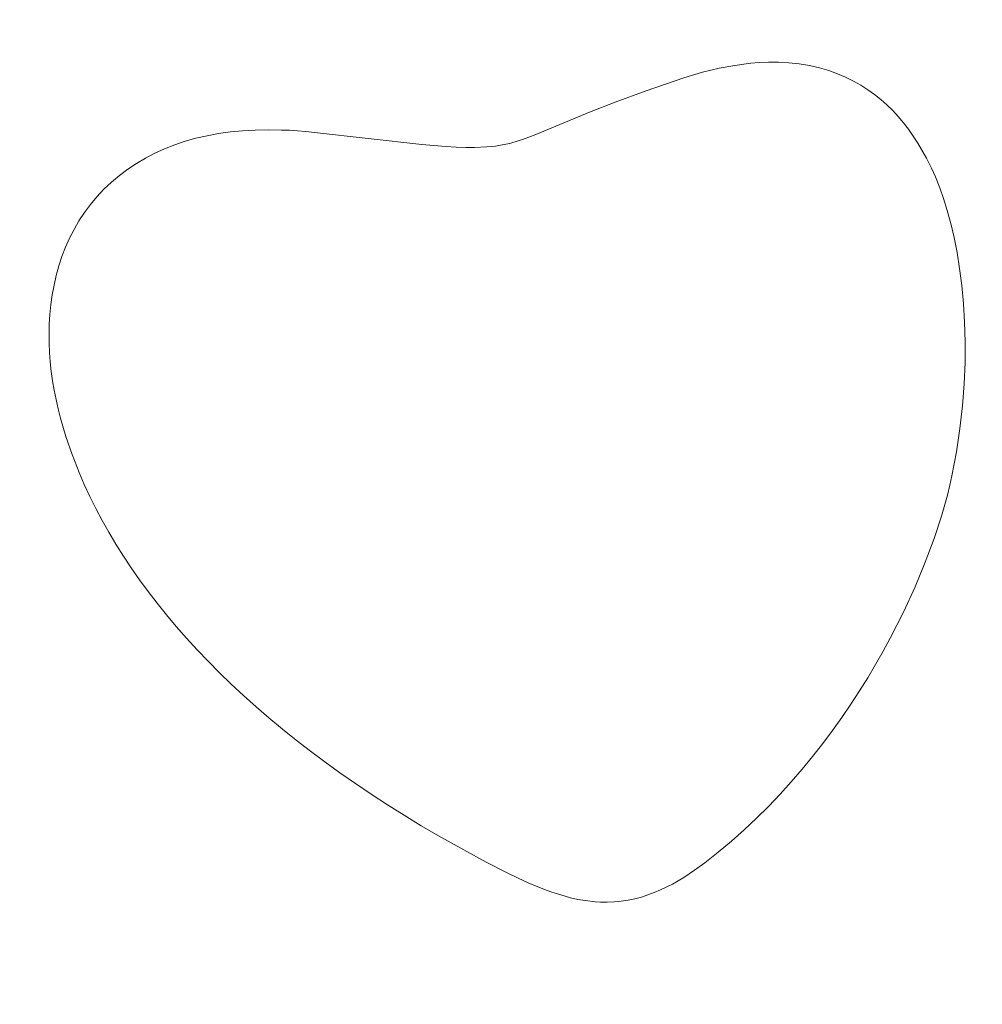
# Model space of a CAD drawing. Header units: millimetres. Extents: x -159 to 180, y -161 to 116.
# Tile 293 of 656: x -130.03 to -122.89, y 97.3 to 104.61. Entities that reach past the tile are written whole.
import ezdxf

# ---------------------------------------------------------------- set-up
doc = ezdxf.new("R2010")
doc.units = ezdxf.units.MM
doc.header["$MEASUREMENT"] = 0
doc.layers.add('Layer 1', color=7, linetype='Continuous')

msp = doc.modelspace()

# ---------------------------------------------------------------- linework, layer by layer
at = {"layer": 'Layer 1', "color": 18, "lineweight": 9}
for points, knots in [([(-158.5852, -104.074), (-158.5852, -104.074), (179.5952, -104.074), (179.5952, -104.074), (179.5952, -104.074), (179.5952, -104.074), (179.5952, 115.719), (179.5952, 115.719), (179.5952, 115.719), (179.5952, 115.719), (-158.5852, 115.719), (-158.5852, 115.719), (-158.5852, 115.719), (-158.5852, 115.719), (-158.5852, -104.074), (-158.5852, -104.074)], [0, 0, 0, 0, 0.2, 0.2, 0.2, 0.2, 0.4, 0.4, 0.4, 0.4, 0.6, 0.6, 0.6, 0.6, 1, 1, 1, 1]), ([(-53.028, 102.6565), (-53.028, 102.6565), (-53.028, 107.425), (-53.028, 107.425), (-53.028, 107.425), (-53.028, 107.425), (-57.7969, 107.425), (-57.7969, 107.425), (-57.7969, 107.425), (-57.7969, 107.425), (-57.7969, 110.425), (-57.7969, 110.425), (-57.7969, 110.425), (-57.7969, 110.425), (-65.7565, 110.425), (-65.7565, 110.425), (-65.7565, 110.425), (-65.7565, 110.425), (-65.7565, 107.425), (-65.7565, 107.425), (-65.7565, 107.425), (-65.7565, 107.425), (-73.4619, 107.425), (-73.4619, 107.425), (-73.4619, 107.425), (-73.4619, 107.425), (-73.4619, 110.425), (-73.4619, 110.425), (-73.4619, 110.425), (-73.4619, 110.425), (-81.4214, 110.425), (-81.4214, 110.425), (-81.4214, 110.425), (-81.4214, 110.425), (-81.4214, 107.425), (-81.4214, 107.425), (-81.4214, 107.425), (-81.4214, 107.425), (-89.1268, 107.425), (-89.1268, 107.425), (-89.1268, 107.425), (-89.1268, 107.425), (-89.1268, 110.425), (-89.1268, 110.425), (-89.1268, 110.425), (-89.1268, 110.425), (-97.0863, 110.425), (-97.0863, 110.425), (-97.0863, 110.425), (-97.0863, 110.425), (-97.0863, 107.425), (-97.0863, 107.425), (-97.0863, 107.425), (-97.0863, 107.425), (-104.7918, 107.425), (-104.7918, 107.425), (-104.7918, 107.425), (-104.7918, 107.425), (-104.7918, 110.425), (-104.7918, 110.425), (-104.7918, 110.425), (-104.7918, 110.425), (-112.7512, 110.425), (-112.7512, 110.425), (-112.7512, 110.425), (-112.7512, 110.425), (-112.7512, 107.425), (-112.7512, 107.425), (-112.7512, 107.425), (-112.7512, 107.425), (-120.4567, 107.425), (-120.4567, 107.425), (-120.4567, 107.425), (-120.4567, 107.425), (-120.4567, 110.425), (-120.4567, 110.425), (-120.4567, 110.425), (-120.4567, 110.425), (-128.4161, 110.425), (-128.4161, 110.425), (-128.4161, 110.425), (-128.4161, 110.425), (-128.4161, 107.425), (-128.4161, 107.425), (-128.4161, 107.425), (-128.4161, 107.425), (-136.1216, 107.425), (-136.1216, 107.425), (-136.1216, 107.425), (-136.1216, 107.425), (-136.1216, 110.425), (-136.1216, 110.425), (-136.1216, 110.425), (-136.1216, 110.425), (-144.0811, 110.425), (-144.0811, 110.425), (-144.0811, 110.425), (-144.0811, 110.425), (-144.0811, 107.425), (-144.0811, 107.425), (-144.0811, 107.425), (-144.0811, 107.425), (-148.85, 107.425), (-148.85, 107.425), (-148.85, 107.425), (-148.85, 107.425), (-148.85, 102.6565), (-148.85, 102.6565), (-148.85, 102.6565), (-148.85, 102.6565), (-151.85, 102.6565), (-151.85, 102.6565), (-151.85, 102.6565), (-151.85, 102.6565), (-151.85, 94.6965), (-151.85, 94.6965), (-151.85, 94.6965), (-151.85, 94.6965), (-148.85, 94.6965), (-148.85, 94.6965), (-148.85, 94.6965), (-148.85, 94.6965), (-148.85, 86.9914), (-148.85, 86.9914), (-148.85, 86.9914), (-148.85, 86.9914), (-151.85, 86.9914), (-151.85, 86.9914), (-151.85, 86.9914), (-151.85, 86.9914), (-151.85, 79.0315), (-151.85, 79.0315), (-151.85, 79.0315), (-151.85, 79.0315), (-148.85, 79.0315), (-148.85, 79.0315), (-148.85, 79.0315), (-148.85, 79.0315), (-148.85, 71.3264), (-148.85, 71.3264), (-148.85, 71.3264), (-148.85, 71.3264), (-151.85, 71.3264), (-151.85, 71.3264), (-151.85, 71.3264), (-151.85, 71.3264), (-151.85, 63.3664), (-151.85, 63.3664), (-151.85, 63.3664), (-151.85, 63.3664), (-148.85, 63.3664), (-148.85, 63.3664), (-148.85, 63.3664), (-148.85, 63.3664), (-148.85, 55.6614), (-148.85, 55.6614), (-148.85, 55.6614), (-148.85, 55.6614), (-151.85, 55.6614), (-151.85, 55.6614), (-151.85, 55.6614), (-151.85, 55.6614), (-151.85, 47.7024), (-151.85, 47.7024), (-151.85, 47.7024), (-151.85, 47.7024), (-148.85, 47.7024), (-148.85, 47.7024), (-148.85, 47.7024), (-148.85, 47.7024), (-148.85, 39.9963), (-148.85, 39.9963), (-148.85, 39.9963), (-148.85, 39.9963), (-151.85, 39.9963), (-151.85, 39.9963), (-151.85, 39.9963), (-151.85, 39.9963), (-151.85, 32.0364), (-151.85, 32.0364), (-151.85, 32.0364), (-151.85, 32.0364), (-148.85, 32.0364), (-148.85, 32.0364), (-148.85, 32.0364), (-148.85, 32.0364), (-148.85, 24.3313), (-148.85, 24.3313), (-148.85, 24.3313), (-148.85, 24.3313), (-151.85, 24.3313), (-151.85, 24.3313), (-151.85, 24.3313), (-151.85, 24.3313), (-151.85, 16.3723), (-151.85, 16.3723), (-151.85, 16.3723), (-151.85, 16.3723), (-148.85, 16.3723), (-148.85, 16.3723), (-148.85, 16.3723), (-148.85, 16.3723), (-148.85, 11.6028), (-148.85, 11.6028), (-148.85, 11.6028), (-148.85, 11.6028), (-144.0811, 11.6028), (-144.0811, 11.6028), (-144.0811, 11.6028), (-144.0811, 11.6028), (-144.0811, 8.6028), (-144.0811, 8.6028), (-144.0811, 8.6028), (-144.0811, 8.6028), (-136.1216, 8.6028), (-136.1216, 8.6028), (-136.1216, 8.6028), (-136.1216, 8.6028), (-136.1216, 11.6028), (-136.1216, 11.6028), (-136.1216, 11.6028), (-136.1216, 11.6028), (-128.4161, 11.6028), (-128.4161, 11.6028), (-128.4161, 11.6028), (-128.4161, 11.6028), (-128.4161, 8.6028), (-128.4161, 8.6028), (-128.4161, 8.6028), (-128.4161, 8.6028), (-120.4567, 8.6028), (-120.4567, 8.6028), (-120.4567, 8.6028), (-120.4567, 8.6028), (-120.4567, 11.6028), (-120.4567, 11.6028), (-120.4567, 11.6028), (-120.4567, 11.6028), (-112.7512, 11.6028), (-112.7512, 11.6028), (-112.7512, 11.6028), (-112.7512, 11.6028), (-112.7512, 8.6028), (-112.7512, 8.6028), (-112.7512, 8.6028), (-112.7512, 8.6028), (-104.7918, 8.6028), (-104.7918, 8.6028), (-104.7918, 8.6028), (-104.7918, 8.6028), (-104.7918, 11.6028), (-104.7918, 11.6028), (-104.7918, 11.6028), (-104.7918, 11.6028), (-97.0863, 11.6028), (-97.0863, 11.6028), (-97.0863, 11.6028), (-97.0863, 11.6028), (-97.0863, 8.6028), (-97.0863, 8.6028), (-97.0863, 8.6028), (-97.0863, 8.6028), (-89.1268, 8.6028), (-89.1268, 8.6028), (-89.1268, 8.6028), (-89.1268, 8.6028), (-89.1268, 11.6028), (-89.1268, 11.6028), (-89.1268, 11.6028), (-89.1268, 11.6028), (-81.4214, 11.6028), (-81.4214, 11.6028), (-81.4214, 11.6028), (-81.4214, 11.6028), (-81.4214, 8.6028), (-81.4214, 8.6028), (-81.4214, 8.6028), (-81.4214, 8.6028), (-73.4619, 8.6028), (-73.4619, 8.6028), (-73.4619, 8.6028), (-73.4619, 8.6028), (-73.4619, 11.6028), (-73.4619, 11.6028), (-73.4619, 11.6028), (-73.4619, 11.6028), (-65.7565, 11.6028), (-65.7565, 11.6028), (-65.7565, 11.6028), (-65.7565, 11.6028), (-65.7565, 8.6028), (-65.7565, 8.6028), (-65.7565, 8.6028), (-65.7565, 8.6028), (-57.7969, 8.6028), (-57.7969, 8.6028), (-57.7969, 8.6028), (-57.7969, 8.6028), (-57.7969, 11.6028), (-57.7969, 11.6028), (-57.7969, 11.6028), (-57.7969, 11.6028), (-53.028, 11.6028), (-53.028, 11.6028), (-53.028, 11.6028), (-53.028, 11.6028), (-53.028, 16.3723), (-53.028, 16.3723), (-53.028, 16.3723), (-53.028, 16.3723), (-50.028, 16.3723), (-50.028, 16.3723), (-50.028, 16.3723), (-50.028, 16.3723), (-50.028, 24.3313), (-50.028, 24.3313), (-50.028, 24.3313), (-50.028, 24.3313), (-53.028, 24.3313), (-53.028, 24.3313), (-53.028, 24.3313), (-53.028, 24.3313), (-53.028, 32.0364), (-53.028, 32.0364), (-53.028, 32.0364), (-53.028, 32.0364), (-50.028, 32.0364), (-50.028, 32.0364), (-50.028, 32.0364), (-50.028, 32.0364), (-50.028, 39.9963), (-50.028, 39.9963), (-50.028, 39.9963), (-50.028, 39.9963), (-53.028, 39.9963), (-53.028, 39.9963), (-53.028, 39.9963), (-53.028, 39.9963), (-53.028, 47.7024), (-53.028, 47.7024), (-53.028, 47.7024), (-53.028, 47.7024), (-50.028, 47.7024), (-50.028, 47.7024), (-50.028, 47.7024), (-50.028, 47.7024), (-50.028, 55.6614), (-50.028, 55.6614), (-50.028, 55.6614), (-50.028, 55.6614), (-53.028, 55.6614), (-53.028, 55.6614), (-53.028, 55.6614), (-53.028, 55.6614), (-53.028, 63.3664), (-53.028, 63.3664), (-53.028, 63.3664), (-53.028, 63.3664), (-50.028, 63.3664), (-50.028, 63.3664), (-50.028, 63.3664), (-50.028, 63.3664), (-50.028, 71.3264), (-50.028, 71.3264), (-50.028, 71.3264), (-50.028, 71.3264), (-53.028, 71.3264), (-53.028, 71.3264), (-53.028, 71.3264), (-53.028, 71.3264), (-53.028, 79.0315), (-53.028, 79.0315), (-53.028, 79.0315), (-53.028, 79.0315), (-50.028, 79.0315), (-50.028, 79.0315), (-50.028, 79.0315), (-50.028, 79.0315), (-50.028, 86.9914), (-50.028, 86.9914), (-50.028, 86.9914), (-50.028, 86.9914), (-53.028, 86.9914), (-53.028, 86.9914), (-53.028, 86.9914), (-53.028, 86.9914), (-53.028, 94.6965), (-53.028, 94.6965), (-53.028, 94.6965), (-53.028, 94.6965), (-50.028, 94.6965), (-50.028, 94.6965), (-50.028, 94.6965), (-50.028, 94.6965), (-50.028, 102.6565), (-50.028, 102.6565), (-50.028, 102.6565), (-50.028, 102.6565), (-53.028, 102.6565), (-53.028, 102.6565)], [0, 0, 0, 0, 0.009901, 0.009901, 0.009901, 0.009901, 0.019802, 0.019802, 0.019802, 0.019802, 0.029703, 0.029703, 0.029703, 0.029703, 0.039604, 0.039604, 0.039604, 0.039604, 0.049505, 0.049505, 0.049505, 0.049505, 0.059406, 0.059406, 0.059406, 0.059406, 0.069307, 0.069307, 0.069307, 0.069307, 0.079208, 0.079208, 0.079208, 0.079208, 0.089109, 0.089109, 0.089109, 0.089109, 0.09901, 0.09901, 0.09901, 0.09901, 0.108911, 0.108911, 0.108911, 0.108911, 0.118812, 0.118812, 0.118812, 0.118812, 0.128713, 0.128713, 0.128713, 0.128713, 0.138614, 0.138614, 0.138614, 0.138614, 0.148515, 0.148515, 0.148515, 0.148515, 0.158416, 0.158416, 0.158416, 0.158416, 0.168317, 0.168317, 0.168317, 0.168317, 0.178218, 0.178218, 0.178218, 0.178218, 0.188119, 0.188119, 0.188119, 0.188119, 0.19802, 0.19802, 0.19802, 0.19802, 0.207921, 0.207921, 0.207921, 0.207921, 0.217822, 0.217822, 0.217822, 0.217822, 0.227723, 0.227723, 0.227723, 0.227723, 0.237624, 0.237624, 0.237624, 0.237624, 0.247525, 0.247525, 0.247525, 0.247525, 0.257426, 0.257426, 0.257426, 0.257426, 0.267327, 0.267327, 0.267327, 0.267327, 0.277228, 0.277228, 0.277228, 0.277228, 0.287129, 0.287129, 0.287129, 0.287129, 0.29703, 0.29703, 0.29703, 0.29703, 0.306931, 0.306931, 0.306931, 0.306931, 0.316832, 0.316832, 0.316832, 0.316832, 0.326733, 0.326733, 0.326733, 0.326733, 0.336634, 0.336634, 0.336634, 0.336634, 0.346535, 0.346535, 0.346535, 0.346535, 0.356436, 0.356436, 0.356436, 0.356436, 0.366337, 0.366337, 0.366337, 0.366337, 0.376238, 0.376238, 0.376238, 0.376238, 0.386139, 0.386139, 0.386139, 0.386139, 0.39604, 0.39604, 0.39604, 0.39604, 0.405941, 0.405941, 0.405941, 0.405941, 0.415842, 0.415842, 0.415842, 0.415842, 0.425743, 0.425743, 0.425743, 0.425743, 0.435644, 0.435644, 0.435644, 0.435644, 0.445545, 0.445545, 0.445545, 0.445545, 0.455446, 0.455446, 0.455446, 0.455446, 0.465347, 0.465347, 0.465347, 0.465347, 0.475248, 0.475248, 0.475248, 0.475248, 0.485149, 0.485149, 0.485149, 0.485149, 0.49505, 0.49505, 0.49505, 0.49505, 0.50495, 0.50495, 0.50495, 0.50495, 0.514851, 0.514851, 0.514851, 0.514851, 0.524752, 0.524752, 0.524752, 0.524752, 0.534653, 0.534653, 0.534653, 0.534653, 0.544554, 0.544554, 0.544554, 0.544554, 0.554455, 0.554455, 0.554455, 0.554455, 0.564356, 0.564356, 0.564356, 0.564356, 0.574257, 0.574257, 0.574257, 0.574257, 0.584158, 0.584158, 0.584158, 0.584158, 0.594059, 0.594059, 0.594059, 0.594059, 0.60396, 0.60396, 0.60396, 0.60396, 0.613861, 0.613861, 0.613861, 0.613861, 0.623762, 0.623762, 0.623762, 0.623762, 0.633663, 0.633663, 0.633663, 0.633663, 0.643564, 0.643564, 0.643564, 0.643564, 0.653465, 0.653465, 0.653465, 0.653465, 0.663366, 0.663366, 0.663366, 0.663366, 0.673267, 0.673267, 0.673267, 0.673267, 0.683168, 0.683168, 0.683168, 0.683168, 0.693069, 0.693069, 0.693069, 0.693069, 0.70297, 0.70297, 0.70297, 0.70297, 0.712871, 0.712871, 0.712871, 0.712871, 0.722772, 0.722772, 0.722772, 0.722772, 0.732673, 0.732673, 0.732673, 0.732673, 0.742574, 0.742574, 0.742574, 0.742574, 0.752475, 0.752475, 0.752475, 0.752475, 0.762376, 0.762376, 0.762376, 0.762376, 0.772277, 0.772277, 0.772277, 0.772277, 0.782178, 0.782178, 0.782178, 0.782178, 0.792079, 0.792079, 0.792079, 0.792079, 0.80198, 0.80198, 0.80198, 0.80198, 0.811881, 0.811881, 0.811881, 0.811881, 0.821782, 0.821782, 0.821782, 0.821782, 0.831683, 0.831683, 0.831683, 0.831683, 0.841584, 0.841584, 0.841584, 0.841584, 0.851485, 0.851485, 0.851485, 0.851485, 0.861386, 0.861386, 0.861386, 0.861386, 0.871287, 0.871287, 0.871287, 0.871287, 0.881188, 0.881188, 0.881188, 0.881188, 0.891089, 0.891089, 0.891089, 0.891089, 0.90099, 0.90099, 0.90099, 0.90099, 0.910891, 0.910891, 0.910891, 0.910891, 0.920792, 0.920792, 0.920792, 0.920792, 0.930693, 0.930693, 0.930693, 0.930693, 0.940594, 0.940594, 0.940594, 0.940594, 0.950495, 0.950495, 0.950495, 0.950495, 0.960396, 0.960396, 0.960396, 0.960396, 0.970297, 0.970297, 0.970297, 0.970297, 0.980198, 0.980198, 0.980198, 0.980198, 1, 1, 1, 1]), ([(-125.1062, 104.1731), (-125.1062, 104.1731), (-125.3857, 104.0784), (-125.3857, 104.0784), (-125.3857, 104.0784), (-125.3857, 104.0784), (-125.6172, 103.9944), (-125.6172, 103.9944), (-125.6172, 103.9944), (-125.6172, 103.9944), (-125.8075, 103.9192), (-125.8075, 103.9192), (-125.8075, 103.9192), (-125.8075, 103.9192), (-126.2053, 103.7532), (-126.2053, 103.7532), (-126.2053, 103.7532), (-126.2053, 103.7532), (-126.2559, 103.7336), (-126.2559, 103.7336), (-126.2559, 103.7336), (-126.2559, 103.7336), (-126.3042, 103.7161), (-126.3042, 103.7161), (-126.3042, 103.7161), (-126.3042, 103.7161), (-126.328, 103.7082), (-126.328, 103.7082), (-126.328, 103.7082), (-126.328, 103.7082), (-126.3514, 103.7004), (-126.3514, 103.7004), (-126.3514, 103.7004), (-126.3514, 103.7004), (-126.3749, 103.6946), (-126.3749, 103.6946), (-126.3749, 103.6946), (-126.3749, 103.6946), (-126.3983, 103.6877), (-126.3983, 103.6877), (-126.3983, 103.6877), (-126.3983, 103.6877), (-126.4535, 103.6763), (-126.4535, 103.6763), (-126.4535, 103.6763), (-126.4535, 103.6763), (-126.5048, 103.6675), (-126.5048, 103.6675), (-126.5048, 103.6675), (-126.5048, 103.6675), (-126.5684, 103.661), (-126.5684, 103.661), (-126.5684, 103.661), (-126.5684, 103.661), (-126.6602, 103.6565), (-126.6602, 103.6565), (-126.6602, 103.6565), (-126.6602, 103.6565), (-126.7244, 103.6565), (-126.7244, 103.6565), (-126.7244, 103.6565), (-126.7244, 103.6565), (-126.7946, 103.6594), (-126.7946, 103.6594), (-126.7946, 103.6594), (-126.7946, 103.6594), (-126.8717, 103.6633), (-126.8717, 103.6633), (-126.8717, 103.6633), (-126.8717, 103.6633), (-127.0504, 103.678), (-127.0504, 103.678), (-127.0504, 103.678), (-127.0504, 103.678), (-127.8473, 103.7678), (-127.8473, 103.7678), (-127.8473, 103.7678), (-127.8473, 103.7678), (-127.9099, 103.7746), (-127.9099, 103.7746), (-127.9099, 103.7746), (-127.9099, 103.7746), (-127.9716, 103.7795), (-127.9716, 103.7795), (-127.9716, 103.7795), (-127.9716, 103.7795), (-128.0322, 103.7844), (-128.0322, 103.7844), (-128.0322, 103.7844), (-128.0322, 103.7844), (-128.092, 103.7864), (-128.092, 103.7864), (-128.092, 103.7864), (-128.092, 103.7864), (-128.1907, 103.788), (-128.1907, 103.788), (-128.1907, 103.788), (-128.1907, 103.788), (-128.2866, 103.7861), (-128.2866, 103.7861), (-128.2866, 103.7861), (-128.2866, 103.7861), (-128.3798, 103.7808), (-128.3798, 103.7808), (-128.3798, 103.7808), (-128.3798, 103.7808), (-128.4704, 103.7721), (-128.4704, 103.7721), (-128.4704, 103.7721), (-128.4704, 103.7721), (-128.5582, 103.7599), (-128.5582, 103.7599), (-128.5582, 103.7599), (-128.5582, 103.7599), (-128.6434, 103.7443), (-128.6434, 103.7443), (-128.6434, 103.7443), (-128.6434, 103.7443), (-128.726, 103.7253), (-128.726, 103.7253), (-128.726, 103.7253), (-128.726, 103.7253), (-128.8059, 103.7029), (-128.8059, 103.7029), (-128.8059, 103.7029), (-128.8059, 103.7029), (-128.8832, 103.677), (-128.8832, 103.677), (-128.8832, 103.677), (-128.8832, 103.677), (-128.9579, 103.6477), (-128.9579, 103.6477), (-128.9579, 103.6477), (-128.9579, 103.6477), (-129.0299, 103.615), (-129.0299, 103.615), (-129.0299, 103.615), (-129.0299, 103.615), (-129.0994, 103.5788), (-129.0994, 103.5788), (-129.0994, 103.5788), (-129.0994, 103.5788), (-129.1663, 103.5393), (-129.1663, 103.5393), (-129.1663, 103.5393), (-129.1663, 103.5393), (-129.2306, 103.4963), (-129.2306, 103.4963), (-129.2306, 103.4963), (-129.2306, 103.4963), (-129.2923, 103.4499), (-129.2923, 103.4499), (-129.2923, 103.4499), (-129.2923, 103.4499), (-129.3515, 103.4001), (-129.3515, 103.4001), (-129.3515, 103.4001), (-129.3515, 103.4001), (-129.4077, 103.3471), (-129.4077, 103.3471), (-129.4077, 103.3471), (-129.4077, 103.3471), (-129.4599, 103.2916), (-129.4599, 103.2916), (-129.4599, 103.2916), (-129.4599, 103.2916), (-129.5081, 103.2339), (-129.5081, 103.2339), (-129.5081, 103.2339), (-129.5081, 103.2339), (-129.5525, 103.174), (-129.5525, 103.174), (-129.5525, 103.174), (-129.5525, 103.174), (-129.5931, 103.1121), (-129.5931, 103.1121), (-129.5931, 103.1121), (-129.5931, 103.1121), (-129.63, 103.0484), (-129.63, 103.0484), (-129.63, 103.0484), (-129.63, 103.0484), (-129.6633, 102.983), (-129.6633, 102.983), (-129.6633, 102.983), (-129.6633, 102.983), (-129.6931, 102.9162), (-129.6931, 102.9162), (-129.6931, 102.9162), (-129.6931, 102.9162), (-129.7194, 102.848), (-129.7194, 102.848), (-129.7194, 102.848), (-129.7194, 102.848), (-129.7424, 102.7785), (-129.7424, 102.7785), (-129.7424, 102.7785), (-129.7424, 102.7785), (-129.762, 102.7081), (-129.762, 102.7081), (-129.762, 102.7081), (-129.762, 102.7081), (-129.7784, 102.6367), (-129.7784, 102.6367), (-129.7784, 102.6367), (-129.7784, 102.6367), (-129.7917, 102.5646), (-129.7917, 102.5646), (-129.7917, 102.5646), (-129.7917, 102.5646), (-129.802, 102.4919), (-129.802, 102.4919), (-129.802, 102.4919), (-129.802, 102.4919), (-129.8093, 102.4188), (-129.8093, 102.4188), (-129.8093, 102.4188), (-129.8093, 102.4188), (-129.8137, 102.3454), (-129.8137, 102.3454), (-129.8137, 102.3454), (-129.8137, 102.3454), (-129.8153, 102.2757), (-129.8153, 102.2757), (-129.8153, 102.2757), (-129.8153, 102.2757), (-129.8146, 102.2058), (-129.8146, 102.2058), (-129.8146, 102.2058), (-129.8146, 102.2058), (-129.8114, 102.1359), (-129.8114, 102.1359), (-129.8114, 102.1359), (-129.8114, 102.1359), (-129.8061, 102.066), (-129.8061, 102.066), (-129.8061, 102.066), (-129.8061, 102.066), (-129.7985, 101.9961), (-129.7985, 101.9961), (-129.7985, 101.9961), (-129.7985, 101.9961), (-129.7889, 101.9264), (-129.7889, 101.9264), (-129.7889, 101.9264), (-129.7889, 101.9264), (-129.7772, 101.8568), (-129.7772, 101.8568), (-129.7772, 101.8568), (-129.7772, 101.8568), (-129.7635, 101.7875), (-129.7635, 101.7875), (-129.7635, 101.7875), (-129.7635, 101.7875), (-129.748, 101.7184), (-129.748, 101.7184), (-129.748, 101.7184), (-129.748, 101.7184), (-129.7306, 101.6495), (-129.7306, 101.6495), (-129.7306, 101.6495), (-129.7306, 101.6495), (-129.6908, 101.513), (-129.6908, 101.513), (-129.6908, 101.513), (-129.6908, 101.513), (-129.6445, 101.3783), (-129.6445, 101.3783), (-129.6445, 101.3783), (-129.6445, 101.3783), (-129.5925, 101.2458), (-129.5925, 101.2458), (-129.5925, 101.2458), (-129.5925, 101.2458), (-129.5541, 101.1569), (-129.5541, 101.1569), (-129.5541, 101.1569), (-129.5541, 101.1569), (-129.5128, 101.068), (-129.5128, 101.068), (-129.5128, 101.068), (-129.5128, 101.068), (-129.4687, 100.9793), (-129.4687, 100.9793), (-129.4687, 100.9793), (-129.4687, 100.9793), (-129.4218, 100.8907), (-129.4218, 100.8907), (-129.4218, 100.8907), (-129.4218, 100.8907), (-129.372, 100.8022), (-129.372, 100.8022), (-129.372, 100.8022), (-129.372, 100.8022), (-129.3195, 100.714), (-129.3195, 100.714), (-129.3195, 100.714), (-129.3195, 100.714), (-129.264, 100.6259), (-129.264, 100.6259), (-129.264, 100.6259), (-129.264, 100.6259), (-129.2057, 100.538), (-129.2057, 100.538), (-129.2057, 100.538), (-129.2057, 100.538), (-129.1446, 100.4504), (-129.1446, 100.4504), (-129.1446, 100.4504), (-129.1446, 100.4504), (-129.0805, 100.363), (-129.0805, 100.363), (-129.0805, 100.363), (-129.0805, 100.363), (-129.0136, 100.2759), (-129.0136, 100.2759), (-129.0136, 100.2759), (-129.0136, 100.2759), (-128.9438, 100.1891), (-128.9438, 100.1891), (-128.9438, 100.1891), (-128.9438, 100.1891), (-128.8711, 100.1027), (-128.8711, 100.1027), (-128.8711, 100.1027), (-128.8711, 100.1027), (-128.7955, 100.0166), (-128.7955, 100.0166), (-128.7955, 100.0166), (-128.7955, 100.0166), (-128.7169, 99.9308), (-128.7169, 99.9308), (-128.7169, 99.9308), (-128.7169, 99.9308), (-128.6355, 99.8454), (-128.6355, 99.8454), (-128.6355, 99.8454), (-128.6355, 99.8454), (-128.5511, 99.7605), (-128.5511, 99.7605), (-128.5511, 99.7605), (-128.5511, 99.7605), (-128.4637, 99.6759), (-128.4637, 99.6759), (-128.4637, 99.6759), (-128.4637, 99.6759), (-128.3734, 99.5919), (-128.3734, 99.5919), (-128.3734, 99.5919), (-128.3734, 99.5919), (-128.2801, 99.5082), (-128.2801, 99.5082), (-128.2801, 99.5082), (-128.2801, 99.5082), (-128.1838, 99.4251), (-128.1838, 99.4251), (-128.1838, 99.4251), (-128.1838, 99.4251), (-128.0846, 99.3425), (-128.0846, 99.3425), (-128.0846, 99.3425), (-128.0846, 99.3425), (-127.9824, 99.2604), (-127.9824, 99.2604), (-127.9824, 99.2604), (-127.9824, 99.2604), (-127.8771, 99.1789), (-127.8771, 99.1789), (-127.8771, 99.1789), (-127.8771, 99.1789), (-127.7689, 99.0979), (-127.7689, 99.0979), (-127.7689, 99.0979), (-127.7689, 99.0979), (-127.6576, 99.0176), (-127.6576, 99.0176), (-127.6576, 99.0176), (-127.6576, 99.0176), (-127.5433, 98.9378), (-127.5433, 98.9378), (-127.5433, 98.9378), (-127.5433, 98.9378), (-127.426, 98.8587), (-127.426, 98.8587), (-127.426, 98.8587), (-127.426, 98.8587), (-127.3056, 98.7803), (-127.3056, 98.7803), (-127.3056, 98.7803), (-127.3056, 98.7803), (-127.1821, 98.7025), (-127.1821, 98.7025), (-127.1821, 98.7025), (-127.1821, 98.7025), (-127.0556, 98.6254), (-127.0556, 98.6254), (-127.0556, 98.6254), (-127.0556, 98.6254), (-126.926, 98.5491), (-126.926, 98.5491), (-126.926, 98.5491), (-126.926, 98.5491), (-126.5726, 98.3537), (-126.5726, 98.3537), (-126.5726, 98.3537), (-126.5726, 98.3537), (-126.4128, 98.2727), (-126.4128, 98.2727), (-126.4128, 98.2727), (-126.4128, 98.2727), (-126.3366, 98.2356), (-126.3366, 98.2356), (-126.3366, 98.2356), (-126.3366, 98.2356), (-126.2625, 98.2024), (-126.2625, 98.2024), (-126.2625, 98.2024), (-126.2625, 98.2024), (-126.1902, 98.1721), (-126.1902, 98.1721), (-126.1902, 98.1721), (-126.1902, 98.1721), (-126.1198, 98.1448), (-126.1198, 98.1448), (-126.1198, 98.1448), (-126.1198, 98.1448), (-126.0851, 98.1321), (-126.0851, 98.1321), (-126.0851, 98.1321), (-126.0851, 98.1321), (-126.0508, 98.1213), (-126.0508, 98.1213), (-126.0508, 98.1213), (-126.0508, 98.1213), (-125.9477, 98.0912), (-125.9477, 98.0912), (-125.9477, 98.0912), (-125.9477, 98.0912), (-125.8925, 98.0787), (-125.8925, 98.0787), (-125.8925, 98.0787), (-125.8925, 98.0787), (-125.8354, 98.0696), (-125.8354, 98.0696), (-125.8354, 98.0696), (-125.8354, 98.0696), (-125.7634, 98.0613), (-125.7634, 98.0613), (-125.7634, 98.0613), (-125.7634, 98.0613), (-125.7242, 98.0588), (-125.7242, 98.0588), (-125.7242, 98.0588), (-125.7242, 98.0588), (-125.6754, 98.0579), (-125.6754, 98.0579), (-125.6754, 98.0579), (-125.6754, 98.0579), (-125.6231, 98.0595), (-125.6231, 98.0595), (-125.6231, 98.0595), (-125.6231, 98.0595), (-125.5715, 98.0644), (-125.5715, 98.0644), (-125.5715, 98.0644), (-125.5715, 98.0644), (-125.5208, 98.0722), (-125.5208, 98.0722), (-125.5208, 98.0722), (-125.5208, 98.0722), (-125.471, 98.0828), (-125.471, 98.0828), (-125.471, 98.0828), (-125.471, 98.0828), (-125.422, 98.0959), (-125.422, 98.0959), (-125.422, 98.0959), (-125.422, 98.0959), (-125.374, 98.1114), (-125.374, 98.1114), (-125.374, 98.1114), (-125.374, 98.1114), (-125.3269, 98.129), (-125.3269, 98.129), (-125.3269, 98.129), (-125.3269, 98.129), (-125.2809, 98.1486), (-125.2809, 98.1486), (-125.2809, 98.1486), (-125.2809, 98.1486), (-125.1919, 98.1927), (-125.1919, 98.1927), (-125.1919, 98.1927), (-125.1919, 98.1927), (-125.1073, 98.2421), (-125.1073, 98.2421), (-125.1073, 98.2421), (-125.1073, 98.2421), (-125.0273, 98.295), (-125.0273, 98.295), (-125.0273, 98.295), (-125.0273, 98.295), (-124.9523, 98.3498), (-124.9523, 98.3498), (-124.9523, 98.3498), (-124.9523, 98.3498), (-124.852, 98.4287), (-124.852, 98.4287), (-124.852, 98.4287), (-124.852, 98.4287), (-124.7546, 98.5102), (-124.7546, 98.5102), (-124.7546, 98.5102), (-124.7546, 98.5102), (-124.66, 98.5942), (-124.66, 98.5942), (-124.66, 98.5942), (-124.66, 98.5942), (-124.5682, 98.6805), (-124.5682, 98.6805), (-124.5682, 98.6805), (-124.5682, 98.6805), (-124.4793, 98.7688), (-124.4793, 98.7688), (-124.4793, 98.7688), (-124.4793, 98.7688), (-124.3932, 98.859), (-124.3932, 98.859), (-124.3932, 98.859), (-124.3932, 98.859), (-124.3098, 98.9509), (-124.3098, 98.9509), (-124.3098, 98.9509), (-124.3098, 98.9509), (-124.2293, 99.0443), (-124.2293, 99.0443), (-124.2293, 99.0443), (-124.2293, 99.0443), (-124.1516, 99.139), (-124.1516, 99.139), (-124.1516, 99.139), (-124.1516, 99.139), (-124.0766, 99.2347), (-124.0766, 99.2347), (-124.0766, 99.2347), (-124.0766, 99.2347), (-124.0045, 99.3314), (-124.0045, 99.3314), (-124.0045, 99.3314), (-124.0045, 99.3314), (-123.9351, 99.4287), (-123.9351, 99.4287), (-123.9351, 99.4287), (-123.9351, 99.4287), (-123.8684, 99.5266), (-123.8684, 99.5266), (-123.8684, 99.5266), (-123.8684, 99.5266), (-123.8045, 99.6247), (-123.8045, 99.6247), (-123.8045, 99.6247), (-123.8045, 99.6247), (-123.7434, 99.723), (-123.7434, 99.723), (-123.7434, 99.723), (-123.7434, 99.723), (-123.685, 99.8212), (-123.685, 99.8212), (-123.685, 99.8212), (-123.685, 99.8212), (-123.6294, 99.9191), (-123.6294, 99.9191), (-123.6294, 99.9191), (-123.6294, 99.9191), (-123.5765, 100.0166), (-123.5765, 100.0166), (-123.5765, 100.0166), (-123.5765, 100.0166), (-123.5263, 100.1133), (-123.5263, 100.1133), (-123.5263, 100.1133), (-123.5263, 100.1133), (-123.4788, 100.2092), (-123.4788, 100.2092), (-123.4788, 100.2092), (-123.4788, 100.2092), (-123.392, 100.3976), (-123.392, 100.3976), (-123.392, 100.3976), (-123.392, 100.3976), (-123.316, 100.5802), (-123.316, 100.5802), (-123.316, 100.5802), (-123.316, 100.5802), (-123.2507, 100.7554), (-123.2507, 100.7554), (-123.2507, 100.7554), (-123.2507, 100.7554), (-123.1961, 100.9216), (-123.1961, 100.9216), (-123.1961, 100.9216), (-123.1961, 100.9216), (-123.1521, 101.0773), (-123.1521, 101.0773), (-123.1521, 101.0773), (-123.1521, 101.0773), (-123.134, 101.1507), (-123.134, 101.1507), (-123.134, 101.1507), (-123.134, 101.1507), (-123.1187, 101.2209), (-123.1187, 101.2209), (-123.1187, 101.2209), (-123.1187, 101.2209), (-123.0854, 101.3993), (-123.0854, 101.3993), (-123.0854, 101.3993), (-123.0854, 101.3993), (-123.0595, 101.5728), (-123.0595, 101.5728), (-123.0595, 101.5728), (-123.0595, 101.5728), (-123.0405, 101.7414), (-123.0405, 101.7414), (-123.0405, 101.7414), (-123.0405, 101.7414), (-123.0279, 101.9046), (-123.0279, 101.9046), (-123.0279, 101.9046), (-123.0279, 101.9046), (-123.0212, 102.0622), (-123.0212, 102.0622), (-123.0212, 102.0622), (-123.0212, 102.0622), (-123.0201, 102.2141), (-123.0201, 102.2141), (-123.0201, 102.2141), (-123.0201, 102.2141), (-123.024, 102.3599), (-123.024, 102.3599), (-123.024, 102.3599), (-123.024, 102.3599), (-123.0325, 102.4994), (-123.0325, 102.4994), (-123.0325, 102.4994), (-123.0325, 102.4994), (-123.045, 102.6324), (-123.045, 102.6324), (-123.045, 102.6324), (-123.045, 102.6324), (-123.0612, 102.7585), (-123.0612, 102.7585), (-123.0612, 102.7585), (-123.0612, 102.7585), (-123.0806, 102.8776), (-123.0806, 102.8776), (-123.0806, 102.8776), (-123.0806, 102.8776), (-123.1027, 102.9893), (-123.1027, 102.9893), (-123.1027, 102.9893), (-123.1027, 102.9893), (-123.127, 103.0935), (-123.127, 103.0935), (-123.127, 103.0935), (-123.127, 103.0935), (-123.1531, 103.1899), (-123.1531, 103.1899), (-123.1531, 103.1899), (-123.1531, 103.1899), (-123.1805, 103.2782), (-123.1805, 103.2782), (-123.1805, 103.2782), (-123.1805, 103.2782), (-123.2087, 103.3581), (-123.2087, 103.3581), (-123.2087, 103.3581), (-123.2087, 103.3581), (-123.241, 103.4389), (-123.241, 103.4389), (-123.241, 103.4389), (-123.241, 103.4389), (-123.2694, 103.5028), (-123.2694, 103.5028), (-123.2694, 103.5028), (-123.2694, 103.5028), (-123.3066, 103.5774), (-123.3066, 103.5774), (-123.3066, 103.5774), (-123.3066, 103.5774), (-123.3711, 103.6887), (-123.3711, 103.6887), (-123.3711, 103.6887), (-123.3711, 103.6887), (-123.4052, 103.7412), (-123.4052, 103.7412), (-123.4052, 103.7412), (-123.4052, 103.7412), (-123.4407, 103.7917), (-123.4407, 103.7917), (-123.4407, 103.7917), (-123.4407, 103.7917), (-123.4778, 103.8401), (-123.4778, 103.8401), (-123.4778, 103.8401), (-123.4778, 103.8401), (-123.5167, 103.8863), (-123.5167, 103.8863), (-123.5167, 103.8863), (-123.5167, 103.8863), (-123.5575, 103.9304), (-123.5575, 103.9304), (-123.5575, 103.9304), (-123.5575, 103.9304), (-123.6002, 103.9723), (-123.6002, 103.9723), (-123.6002, 103.9723), (-123.6002, 103.9723), (-123.6451, 104.0121), (-123.6451, 104.0121), (-123.6451, 104.0121), (-123.6451, 104.0121), (-123.6923, 104.0497), (-123.6923, 104.0497), (-123.6923, 104.0497), (-123.6923, 104.0497), (-123.7419, 104.085), (-123.7419, 104.085), (-123.7419, 104.085), (-123.7419, 104.085), (-123.7942, 104.1181), (-123.7942, 104.1181), (-123.7942, 104.1181), (-123.7942, 104.1181), (-123.8491, 104.149), (-123.8491, 104.149), (-123.8491, 104.149), (-123.8491, 104.149), (-123.9069, 104.1775), (-123.9069, 104.1775), (-123.9069, 104.1775), (-123.9069, 104.1775), (-123.9677, 104.2038), (-123.9677, 104.2038), (-123.9677, 104.2038), (-123.9677, 104.2038), (-124.0316, 104.2278), (-124.0316, 104.2278), (-124.0316, 104.2278), (-124.0316, 104.2278), (-124.1018, 104.2489), (-124.1018, 104.2489), (-124.1018, 104.2489), (-124.1018, 104.2489), (-124.1758, 104.2652), (-124.1758, 104.2652), (-124.1758, 104.2652), (-124.1758, 104.2652), (-124.2522, 104.2772), (-124.2522, 104.2772), (-124.2522, 104.2772), (-124.2522, 104.2772), (-124.3291, 104.2851), (-124.3291, 104.2851), (-124.3291, 104.2851), (-124.3291, 104.2851), (-124.405, 104.2892), (-124.405, 104.2892), (-124.405, 104.2892), (-124.405, 104.2892), (-124.4783, 104.2898), (-124.4783, 104.2898), (-124.4783, 104.2898), (-124.4783, 104.2898), (-124.5473, 104.2873), (-124.5473, 104.2873), (-124.5473, 104.2873), (-124.5473, 104.2873), (-124.6103, 104.282), (-124.6103, 104.282), (-124.6103, 104.282), (-124.6103, 104.282), (-124.7281, 104.2664), (-124.7281, 104.2664), (-124.7281, 104.2664), (-124.7281, 104.2664), (-124.8451, 104.2449), (-124.8451, 104.2449), (-124.8451, 104.2449), (-124.8451, 104.2449), (-124.9056, 104.231), (-124.9056, 104.231), (-124.9056, 104.231), (-124.9056, 104.231), (-124.9687, 104.2147), (-124.9687, 104.2147), (-124.9687, 104.2147), (-124.9687, 104.2147), (-125.1062, 104.1731), (-125.1062, 104.1731)], [0, 0, 0, 0, 0.004975, 0.004975, 0.004975, 0.004975, 0.00995, 0.00995, 0.00995, 0.00995, 0.014925, 0.014925, 0.014925, 0.014925, 0.0199, 0.0199, 0.0199, 0.0199, 0.024876, 0.024876, 0.024876, 0.024876, 0.029851, 0.029851, 0.029851, 0.029851, 0.034826, 0.034826, 0.034826, 0.034826, 0.039801, 0.039801, 0.039801, 0.039801, 0.044776, 0.044776, 0.044776, 0.044776, 0.049751, 0.049751, 0.049751, 0.049751, 0.054726, 0.054726, 0.054726, 0.054726, 0.059701, 0.059701, 0.059701, 0.059701, 0.064677, 0.064677, 0.064677, 0.064677, 0.069652, 0.069652, 0.069652, 0.069652, 0.074627, 0.074627, 0.074627, 0.074627, 0.079602, 0.079602, 0.079602, 0.079602, 0.084577, 0.084577, 0.084577, 0.084577, 0.089552, 0.089552, 0.089552, 0.089552, 0.094527, 0.094527, 0.094527, 0.094527, 0.099502, 0.099502, 0.099502, 0.099502, 0.104478, 0.104478, 0.104478, 0.104478, 0.109453, 0.109453, 0.109453, 0.109453, 0.114428, 0.114428, 0.114428, 0.114428, 0.119403, 0.119403, 0.119403, 0.119403, 0.124378, 0.124378, 0.124378, 0.124378, 0.129353, 0.129353, 0.129353, 0.129353, 0.134328, 0.134328, 0.134328, 0.134328, 0.139303, 0.139303, 0.139303, 0.139303, 0.144279, 0.144279, 0.144279, 0.144279, 0.149254, 0.149254, 0.149254, 0.149254, 0.154229, 0.154229, 0.154229, 0.154229, 0.159204, 0.159204, 0.159204, 0.159204, 0.164179, 0.164179, 0.164179, 0.164179, 0.169154, 0.169154, 0.169154, 0.169154, 0.174129, 0.174129, 0.174129, 0.174129, 0.179104, 0.179104, 0.179104, 0.179104, 0.18408, 0.18408, 0.18408, 0.18408, 0.189055, 0.189055, 0.189055, 0.189055, 0.19403, 0.19403, 0.19403, 0.19403, 0.199005, 0.199005, 0.199005, 0.199005, 0.20398, 0.20398, 0.20398, 0.20398, 0.208955, 0.208955, 0.208955, 0.208955, 0.21393, 0.21393, 0.21393, 0.21393, 0.218905, 0.218905, 0.218905, 0.218905, 0.223881, 0.223881, 0.223881, 0.223881, 0.228856, 0.228856, 0.228856, 0.228856, 0.233831, 0.233831, 0.233831, 0.233831, 0.238806, 0.238806, 0.238806, 0.238806, 0.243781, 0.243781, 0.243781, 0.243781, 0.248756, 0.248756, 0.248756, 0.248756, 0.253731, 0.253731, 0.253731, 0.253731, 0.258706, 0.258706, 0.258706, 0.258706, 0.263682, 0.263682, 0.263682, 0.263682, 0.268657, 0.268657, 0.268657, 0.268657, 0.273632, 0.273632, 0.273632, 0.273632, 0.278607, 0.278607, 0.278607, 0.278607, 0.283582, 0.283582, 0.283582, 0.283582, 0.288557, 0.288557, 0.288557, 0.288557, 0.293532, 0.293532, 0.293532, 0.293532, 0.298507, 0.298507, 0.298507, 0.298507, 0.303483, 0.303483, 0.303483, 0.303483, 0.308458, 0.308458, 0.308458, 0.308458, 0.313433, 0.313433, 0.313433, 0.313433, 0.318408, 0.318408, 0.318408, 0.318408, 0.323383, 0.323383, 0.323383, 0.323383, 0.328358, 0.328358, 0.328358, 0.328358, 0.333333, 0.333333, 0.333333, 0.333333, 0.338308, 0.338308, 0.338308, 0.338308, 0.343284, 0.343284, 0.343284, 0.343284, 0.348259, 0.348259, 0.348259, 0.348259, 0.353234, 0.353234, 0.353234, 0.353234, 0.358209, 0.358209, 0.358209, 0.358209, 0.363184, 0.363184, 0.363184, 0.363184, 0.368159, 0.368159, 0.368159, 0.368159, 0.373134, 0.373134, 0.373134, 0.373134, 0.378109, 0.378109, 0.378109, 0.378109, 0.383085, 0.383085, 0.383085, 0.383085, 0.38806, 0.38806, 0.38806, 0.38806, 0.393035, 0.393035, 0.393035, 0.393035, 0.39801, 0.39801, 0.39801, 0.39801, 0.402985, 0.402985, 0.402985, 0.402985, 0.40796, 0.40796, 0.40796, 0.40796, 0.412935, 0.412935, 0.412935, 0.412935, 0.41791, 0.41791, 0.41791, 0.41791, 0.422886, 0.422886, 0.422886, 0.422886, 0.427861, 0.427861, 0.427861, 0.427861, 0.432836, 0.432836, 0.432836, 0.432836, 0.437811, 0.437811, 0.437811, 0.437811, 0.442786, 0.442786, 0.442786, 0.442786, 0.447761, 0.447761, 0.447761, 0.447761, 0.452736, 0.452736, 0.452736, 0.452736, 0.457711, 0.457711, 0.457711, 0.457711, 0.462687, 0.462687, 0.462687, 0.462687, 0.467662, 0.467662, 0.467662, 0.467662, 0.472637, 0.472637, 0.472637, 0.472637, 0.477612, 0.477612, 0.477612, 0.477612, 0.482587, 0.482587, 0.482587, 0.482587, 0.487562, 0.487562, 0.487562, 0.487562, 0.492537, 0.492537, 0.492537, 0.492537, 0.497512, 0.497512, 0.497512, 0.497512, 0.502488, 0.502488, 0.502488, 0.502488, 0.507463, 0.507463, 0.507463, 0.507463, 0.512438, 0.512438, 0.512438, 0.512438, 0.517413, 0.517413, 0.517413, 0.517413, 0.522388, 0.522388, 0.522388, 0.522388, 0.527363, 0.527363, 0.527363, 0.527363, 0.532338, 0.532338, 0.532338, 0.532338, 0.537313, 0.537313, 0.537313, 0.537313, 0.542289, 0.542289, 0.542289, 0.542289, 0.547264, 0.547264, 0.547264, 0.547264, 0.552239, 0.552239, 0.552239, 0.552239, 0.557214, 0.557214, 0.557214, 0.557214, 0.562189, 0.562189, 0.562189, 0.562189, 0.567164, 0.567164, 0.567164, 0.567164, 0.572139, 0.572139, 0.572139, 0.572139, 0.577114, 0.577114, 0.577114, 0.577114, 0.58209, 0.58209, 0.58209, 0.58209, 0.587065, 0.587065, 0.587065, 0.587065, 0.59204, 0.59204, 0.59204, 0.59204, 0.597015, 0.597015, 0.597015, 0.597015, 0.60199, 0.60199, 0.60199, 0.60199, 0.606965, 0.606965, 0.606965, 0.606965, 0.61194, 0.61194, 0.61194, 0.61194, 0.616915, 0.616915, 0.616915, 0.616915, 0.621891, 0.621891, 0.621891, 0.621891, 0.626866, 0.626866, 0.626866, 0.626866, 0.631841, 0.631841, 0.631841, 0.631841, 0.636816, 0.636816, 0.636816, 0.636816, 0.641791, 0.641791, 0.641791, 0.641791, 0.646766, 0.646766, 0.646766, 0.646766, 0.651741, 0.651741, 0.651741, 0.651741, 0.656716, 0.656716, 0.656716, 0.656716, 0.661692, 0.661692, 0.661692, 0.661692, 0.666667, 0.666667, 0.666667, 0.666667, 0.671642, 0.671642, 0.671642, 0.671642, 0.676617, 0.676617, 0.676617, 0.676617, 0.681592, 0.681592, 0.681592, 0.681592, 0.686567, 0.686567, 0.686567, 0.686567, 0.691542, 0.691542, 0.691542, 0.691542, 0.696517, 0.696517, 0.696517, 0.696517, 0.701493, 0.701493, 0.701493, 0.701493, 0.706468, 0.706468, 0.706468, 0.706468, 0.711443, 0.711443, 0.711443, 0.711443, 0.716418, 0.716418, 0.716418, 0.716418, 0.721393, 0.721393, 0.721393, 0.721393, 0.726368, 0.726368, 0.726368, 0.726368, 0.731343, 0.731343, 0.731343, 0.731343, 0.736318, 0.736318, 0.736318, 0.736318, 0.741294, 0.741294, 0.741294, 0.741294, 0.746269, 0.746269, 0.746269, 0.746269, 0.751244, 0.751244, 0.751244, 0.751244, 0.756219, 0.756219, 0.756219, 0.756219, 0.761194, 0.761194, 0.761194, 0.761194, 0.766169, 0.766169, 0.766169, 0.766169, 0.771144, 0.771144, 0.771144, 0.771144, 0.776119, 0.776119, 0.776119, 0.776119, 0.781095, 0.781095, 0.781095, 0.781095, 0.78607, 0.78607, 0.78607, 0.78607, 0.791045, 0.791045, 0.791045, 0.791045, 0.79602, 0.79602, 0.79602, 0.79602, 0.800995, 0.800995, 0.800995, 0.800995, 0.80597, 0.80597, 0.80597, 0.80597, 0.810945, 0.810945, 0.810945, 0.810945, 0.81592, 0.81592, 0.81592, 0.81592, 0.820896, 0.820896, 0.820896, 0.820896, 0.825871, 0.825871, 0.825871, 0.825871, 0.830846, 0.830846, 0.830846, 0.830846, 0.835821, 0.835821, 0.835821, 0.835821, 0.840796, 0.840796, 0.840796, 0.840796, 0.845771, 0.845771, 0.845771, 0.845771, 0.850746, 0.850746, 0.850746, 0.850746, 0.855721, 0.855721, 0.855721, 0.855721, 0.860697, 0.860697, 0.860697, 0.860697, 0.865672, 0.865672, 0.865672, 0.865672, 0.870647, 0.870647, 0.870647, 0.870647, 0.875622, 0.875622, 0.875622, 0.875622, 0.880597, 0.880597, 0.880597, 0.880597, 0.885572, 0.885572, 0.885572, 0.885572, 0.890547, 0.890547, 0.890547, 0.890547, 0.895522, 0.895522, 0.895522, 0.895522, 0.900498, 0.900498, 0.900498, 0.900498, 0.905473, 0.905473, 0.905473, 0.905473, 0.910448, 0.910448, 0.910448, 0.910448, 0.915423, 0.915423, 0.915423, 0.915423, 0.920398, 0.920398, 0.920398, 0.920398, 0.925373, 0.925373, 0.925373, 0.925373, 0.930348, 0.930348, 0.930348, 0.930348, 0.935323, 0.935323, 0.935323, 0.935323, 0.940299, 0.940299, 0.940299, 0.940299, 0.945274, 0.945274, 0.945274, 0.945274, 0.950249, 0.950249, 0.950249, 0.950249, 0.955224, 0.955224, 0.955224, 0.955224, 0.960199, 0.960199, 0.960199, 0.960199, 0.965174, 0.965174, 0.965174, 0.965174, 0.970149, 0.970149, 0.970149, 0.970149, 0.975124, 0.975124, 0.975124, 0.975124, 0.9801, 0.9801, 0.9801, 0.9801, 0.985075, 0.985075, 0.985075, 0.985075, 0.99005, 0.99005, 0.99005, 0.99005, 1, 1, 1, 1])]:
    msp.add_open_spline(points, degree=3, knots=knots, dxfattribs=at)

doc.saveas('drawing.dxf')
